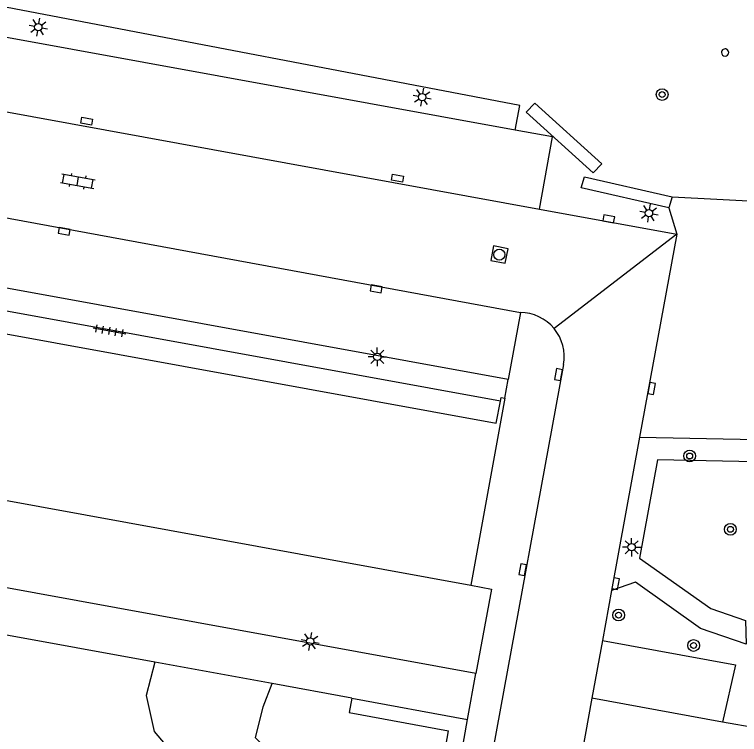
# Model space of a CAD drawing. Extents: x 133000 to 136000, y 400500 to 403500.
# Drawn here: x 133482.05 to 133531.3, y 400657 to 400705.91 of the extents above; entities that cross this region are included whole.
import ezdxf

# ---------------------------------------------------------------- set-up
doc = ezdxf.new("R2010")
doc.units = 0
for name, color, linetype in [('gg-bbg-hoofdgebouw', 7, 'Continuous'), ('gg-bbg-hoogspanningsmast', 7, 'Continuous'), ('gg-bbg-onder overbouw', 7, 'Continuous'), ('gg-bbg-pand overbouw', 7, 'Continuous'), ('gg-knt-verharding', 7, 'Continuous'), ('gg-knt-verharding nz', 7, 'Continuous'), ('gt-afsc-boombescherming', 7, 'Continuous'), ('gt-grn-groengrens', 7, 'Continuous'), ('gt-grn-weggrens', 7, 'Continuous'), ('gt-symb-boom', 7, 'Continuous'), ('gt-symb-klinker verharding', 7, 'Continuous'), ('gt-symb-kolk', 7, 'Continuous'), ('gt-symb-kolk center center', 7, 'Continuous'), ('gt-symb-lichtmast', 7, 'Continuous'), ('gt-symb-rioolschacht', 7, 'Continuous'), ('gt-symb-tegel verharding', 7, 'Continuous')]:
    doc.layers.add(name, color=color, linetype=linetype)

# ---------------------------------------------------------------- blocks, each defined once
blk = doc.blocks.new('gt0-RS')
at = {"layer": 'gt-symb-rioolschacht'}
blk.add_lwpolyline([(-0.5, -0.5), (0.5, -0.5), (0.5, 0.5), (-0.5, 0.5)], close=True, dxfattribs=at)
blk.add_circle((0, 0), 0.375, dxfattribs=at)
blk = doc.blocks.new('gt0-KOLK')
at = {"layer": 'gt-symb-kolk'}
blk.add_lwpolyline([(0, 0), (0.375, 0), (0.375, 0.4), (-0.375, 0.4), (-0.375, 0), (0, 0)], dxfattribs=at)
blk = doc.blocks.new('gt0-LMAST')
at = {"layer": 'gt-symb-lichtmast'}
for p, q in [((-0.005, 0.246), (-0.005, 0.621)), ((-0.182, 0.173), (-0.447, 0.438)), ((0.172, 0.173), (0.437, 0.438)), ((-0.255, -0.004), (-0.63, -0.004)), ((-0.182, -0.181), (-0.447, -0.446)), ((-0.005, -0.254), (-0.005, -0.629)), ((0.437, -0.446), (0.172, -0.181)), ((0.245, -0.004), (0.62, -0.004))]:
    blk.add_line(p, q, dxfattribs=at)
blk.add_circle((-0.005, -0.004), 0.25, dxfattribs=at)
blk = doc.blocks.new('gt0-BOOM')
at = {"layer": 'gt-symb-boom'}
for radius in [0.4, 0.2]:
    blk.add_circle((0, 0), radius, dxfattribs=at)
blk = doc.blocks.new('gt0-KL1')
at = {"layer": 'gt-symb-klinker verharding'}
for p, q in [((-1.15, 0.3), (1.15, 0.3)), ((-1, -0.3), (-1, 0.3)), ((-0.5, 0.3), (-0.5, 0.45)), ((0, -0.3), (0, 0.3)), ((0.5, 0.3), (0.5, 0.45)), ((1, -0.3), (1, 0.3)), ((-1.15, -0.3), (1.15, -0.3)), ((-0.5, -0.45), (-0.5, -0.3)), ((0.5, -0.45), (0.5, -0.3))]:
    blk.add_line(p, q, dxfattribs=at)
blk = doc.blocks.new('gt0-KOLKCC')
at = {"layer": 'gt-symb-kolk center center'}
blk.add_lwpolyline([(-0.375, 0.2), (0.375, 0.2), (0.375, -0.2), (-0.375, -0.2)], close=True, dxfattribs=at)
blk = doc.blocks.new('gt0-TEG1')
at = {"layer": 'gt-symb-tegel verharding'}
for p, q in [((-1.125, 0), (1.125, 0)), ((-0.9, -0.25), (-0.9, 0.25)), ((-0.45, -0.25), (-0.45, 0.25)), ((0, -0.25), (0, 0.25)), ((0.45, -0.25), (0.45, 0.25)), ((0.9, -0.25), (0.9, 0.25))]:
    blk.add_line(p, q, dxfattribs=at)

msp = doc.modelspace()

# ---------------------------------------------------------------- linework, layer by layer
at = {"layer": 'gg-bbg-hoofdgebouw'}
for p in [(133438.44, 400680.77), (133515.35, 400679.85)]:
    msp.add_line(p, (133513.04, 400667.15), dxfattribs=at)
msp.add_lwpolyline([(133515.053, 400679.644), (133515.1, 400679.89), (133515.35, 400679.85)], dxfattribs=at)
at = {"layer": 'gg-bbg-hoogspanningsmast'}
for start, end in [(0.1153, 180.3477), (180.3468, 0.1162)]:
    msp.add_arc((133530.315, 400703.324), 0.248, start, end, dxfattribs=at)
at = {"layer": 'gg-bbg-onder overbouw'}
msp.add_lwpolyline([(133459.218, 400688.276), (133514.77, 400678.16), (133515.053, 400679.644)], dxfattribs=at)
at = {"layer": 'gg-bbg-pand overbouw'}
msp.add_line((133515.053, 400679.644), (133459.485, 400689.787), dxfattribs=at)
at = {"layer": 'gg-knt-verharding'}
for p, q in [((133516.061, 400698.052), (133447.221, 400710.587)), ((133518.6, 400697.59), (133516.061, 400698.052)), ((133517.7, 400692.68), (133518.6, 400697.59)), ((133517.7, 400692.68), (133527.04, 400690.99)), ((133515.58, 400681.11), (133459.75, 400691.29)), ((133527.04, 400690.99), (133524.515, 400677.194)), ((133516.411, 400685.67), (133515.58, 400681.11)), ((133519.34, 400682.13), (133511.66, 400640.153)), ((133524.515, 400677.194), (133522.609, 400666.786)), ((133513.39, 400661.14), (133436.45, 400675.19)), ((133491.576, 400661.914), (133463.244, 400667.093)), ((133522.609, 400666.786), (133521.989, 400663.399)), ((133521.989, 400663.399), (133521.269, 400659.464)), ((133499.547, 400660.458), (133491.576, 400661.914)), ((133504.961, 400659.468), (133499.547, 400660.458)), ((133504.961, 400659.468), (133512.83, 400658.03)), ((133521.269, 400659.464), (133520.142, 400653.307)), ((133530.146, 400657.851), (133521.269, 400659.464)), ((133511.658, 400651.639), (133512.83, 400658.03)), ((133544.504, 400655.242), (133530.146, 400657.851))]:
    msp.add_line(p, q, dxfattribs=at)
msp.add_lwpolyline([(133513.04, 400667.15), (133514.44, 400666.88), (133513.39, 400661.14)], dxfattribs=at)
for centre, start, end in [((133516.387, 400682.669), 39.6012, 89.5343), ((133516.387, 400682.668), 349.6763, 39.6244)]:
    msp.add_arc(centre, 3.001, start, end, dxfattribs=at)
at = {"layer": 'gg-knt-verharding nz'}
for p, q in [((133443.72, 400706.185), (133517.7, 400692.68)), ((133459.934, 400696.072), (133516.411, 400685.67))]:
    msp.add_line(p, q, dxfattribs=at)
at = {"layer": 'gt-afsc-boombescherming'}
msp.add_line((133526.716, 400693.521), (133526.508, 400692.767), dxfattribs=at)
for points in [[(133517.399, 400699.892), (133516.8, 400699.281), (133521.352, 400695.151), (133521.951, 400695.762), (133517.399, 400699.892)], [(133526.508, 400692.767), (133520.552, 400694.129), (133520.761, 400694.884), (133526.716, 400693.521)]]:
    msp.add_lwpolyline(points, dxfattribs=at)
at = {"layer": 'gt-grn-groengrens'}
for p, q in [((133526.508, 400692.767), (133527.04, 400690.99)), ((133524.515, 400677.194), (133557.748, 400676.509)), ((133510.549, 400651.709), (133511.528, 400657.262))]:
    msp.add_line(p, q, dxfattribs=at)
for points in [[(133516.061, 400698.052), (133516.372, 400699.731), (133447.658, 400712.87)], [(133526.716, 400693.521), (133533.225, 400693.193), (133549.083, 400687.342), (133552.297, 400683.728)], [(133553.468, 400663.799), (133553.816, 400665.317), (133554.307, 400665.05), (133558.408, 400670.274), (133556.688, 400675.03), (133525.717, 400675.669), (133524.512, 400668.992), (133529.35, 400665.552), (133531.705, 400664.745), (133531.759, 400663.141)], [(133531.759, 400663.141), (133528.658, 400664.203), (133524.229, 400667.353), (133522.609, 400666.786)], [(133521.989, 400663.399), (133531.02, 400661.736), (133530.146, 400657.851)], [(133491.576, 400661.914), (133490.996, 400659.652), (133491.539, 400657.215), (133492.897, 400655.59), (133494.493, 400654.595), (133496.182, 400654.595), (133497.294, 400654.102), (133498.062, 400653.342), (133499.438, 400653.894), (133499.438, 400655.747), (133498.414, 400656.771), (133498.945, 400658.876), (133499.547, 400660.458)], [(133504.961, 400659.468), (133504.783, 400658.494), (133511.528, 400657.262)]]:
    msp.add_lwpolyline(points, dxfattribs=at)
at = {"layer": 'gt-grn-weggrens'}
for p, q in [((133527.04, 400690.99), (133518.699, 400684.582)), ((133515.35, 400679.85), (133515.58, 400681.11)), ((133512.83, 400658.03), (133513.39, 400661.14))]:
    msp.add_line(p, q, dxfattribs=at)

# ---------------------------------------------------------------- block references
at = {"layer": 'gt-symb-boom'}
for p in [(133526.043, 400700.469), (133527.91, 400675.922), (133530.679, 400670.938), (133523.085, 400665.115), (133528.178, 400663.052)]:
    msp.add_blockref('gt0-BOOM', p, dxfattribs=at)
at = {"layer": 'gt-symb-klinker verharding', "rotation": -9.96151659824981}
msp.add_blockref('gt0-KL1', (133486.351, 400694.582), dxfattribs=at)
at = {"layer": 'gt-symb-kolk'}
for p, rotation in [((133522.38, 400691.833), -10.254324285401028), ((133485.461, 400691.37), 169.56523953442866), ((133506.65, 400687.468), 169.56523953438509), ((133519.196, 400681.414), 79.63367739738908), ((133525.136, 400680.542), -100.30997039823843), ((133516.765, 400668.162), 79.74640197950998), ((133522.695, 400667.287), -100.4330247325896)]:
    msp.add_blockref('gt0-KOLK', p, dxfattribs=dict(at, rotation=rotation))
at = {"layer": 'gt-symb-kolk center center'}
for p, rotation in [((133486.949, 400698.664), -10.366322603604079), ((133508.065, 400694.788), -10.30997039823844)]:
    msp.add_blockref('gt0-KOLKCC', p, dxfattribs=dict(at, rotation=rotation))
at = {"layer": 'gt-symb-lichtmast'}
for p, rotation in [((133483.671, 400705.048), -10.30997039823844), ((133509.742, 400700.301), -10.30997039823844), ((133525.154, 400692.421), -10.309970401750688), ((133502.138, 400663.331), -10.30997039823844)]:
    msp.add_blockref('gt0-LMAST', p, dxfattribs=dict(at, rotation=rotation))
for p in [(133506.699, 400682.66), (133523.974, 400669.728)]:
    msp.add_blockref('gt0-LMAST', p, dxfattribs=at)
at = {"layer": 'gt-symb-rioolschacht', "rotation": -11.242525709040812}
msp.add_blockref('gt0-RS', (133514.987, 400689.6), dxfattribs=at)
at = {"layer": 'gt-symb-tegel verharding', "rotation": -10.30997039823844}
msp.add_blockref('gt0-TEG1', (133488.497, 400684.416), dxfattribs=at)

doc.saveas('drawing.dxf')
